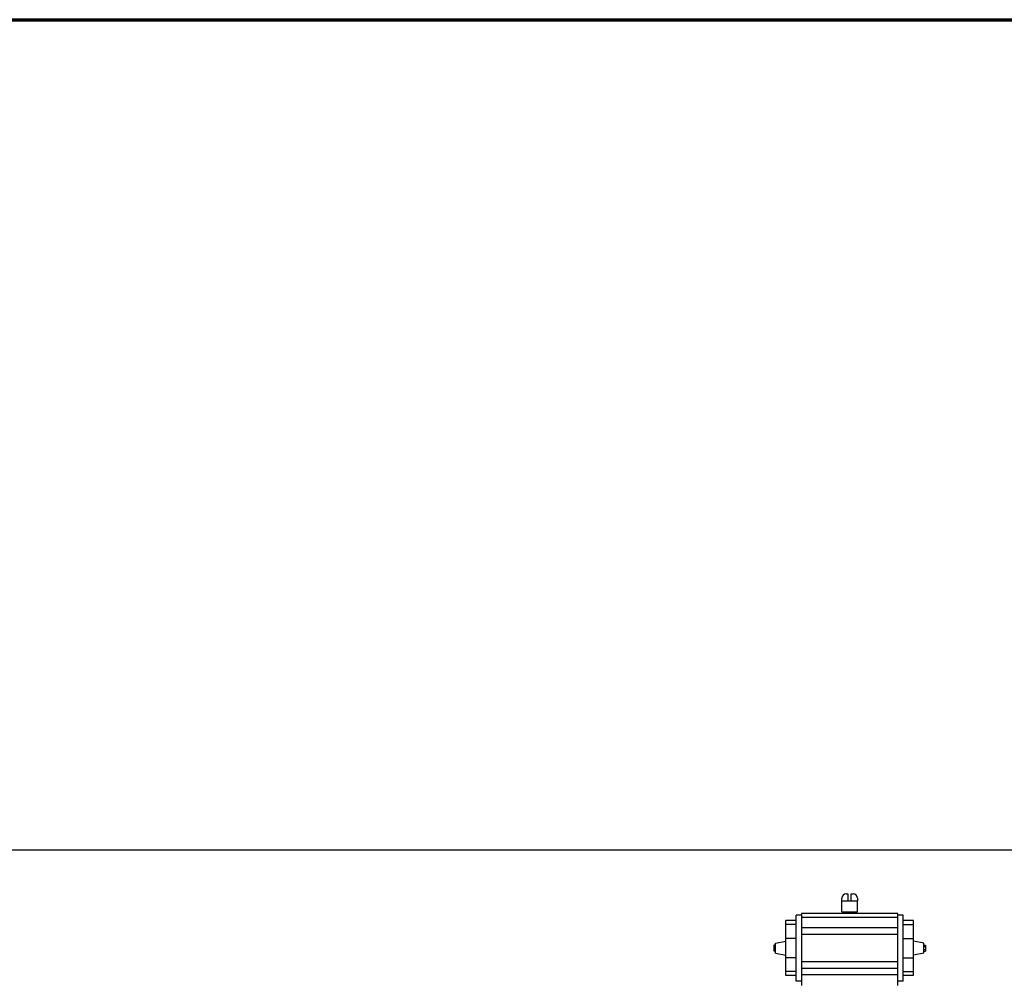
# Model space of a CAD drawing. Header units: inches. Extents: x 24 to 1128, y -69 to 748.
# Tile 335 of 656: x 359 to 430, y 678 to 748. Entities that reach past the tile are written whole.
import ezdxf

# ---------------------------------------------------------------- set-up
doc = ezdxf.new("R2010")
doc.units = ezdxf.units.IN
doc.header["$LTSCALE"] = 32
doc.header["$MEASUREMENT"] = 0
for name, color, linetype, lineweight in [('Border (ANSI)', 7, 'Continuous', 70), ('Dimension (ANSI)', 7, 'Continuous', 25), ('Visible (ANSI)', 7, 'Continuous', 30)]:
    doc.layers.add(name, color=color, linetype=linetype, lineweight=lineweight)
doc.styles.add('Note Text (ANSI)', font='tahoma.ttf')
doc.dimstyles.new('SB Fraction-16 (ANSI)', dxfattribs={"dimscale": 32, "dimtxt": 0.125, "dimasz": 0.098425, "dimexe": 0.125, "dimexo": 0.0625, "dimgap": 0.031496, "dimtad": 0, "dimtih": 1, "dimtoh": 1, "dimdec": 4, "dimrnd": 1e-08, "dimzin": 0, "dimdsep": 46, "dimlunit": 5, "dimtxsty": 'Note Text (ANSI)', "dimcen": 0.09, "dimdle": 0.393701, "dimclrd": 256, "dimclre": 256, "dimclrt": 256, "dimadec": 0, "dimazin": 3, "dimtfac": 0.96, "dimtofl": 0, "dimtmove": 0, "dimatfit": 3, "dimfxl": 1, "dimfrac": 2, "dimtolj": 1, "dimtzin": 12, "dimlwd": -1, "dimlwe": -1, "dimarcsym": 0})

# ---------------------------------------------------------------- blocks, each defined once
blk = doc.blocks.new('Borders SUPERIOR BORDER')
at = {"layer": 'Border (ANSI)'}
blk.add_line((0.75, 23.375), (35.25, 23.375), dxfattribs=at)
blk = doc.blocks.new('*D18')
at = {"layer": 'Defpoints', "color": 0, "transparency": 16777216}
for p in [(496.281, 687.669), (344.474, 549.669), (496.281, 549.669)]:
    blk.add_point(p, dxfattribs=at)
at = {"layer": 'Dimension (ANSI)', "transparency": 16777216}
for p, q in [((494.281, 687.669), (340.474, 687.669)), ((344.474, 684.519), (344.474, 621.768)), ((344.474, 552.818), (344.474, 615.569)), ((494.281, 549.669), (340.474, 549.669))]:
    blk.add_line(p, q, dxfattribs=at)
for points in [[(343.949, 684.519), (344.999, 684.519), (344.474, 687.669)], [(343.949, 552.818), (344.999, 552.818), (344.474, 549.669)]]:
    blk.add_solid(points, dxfattribs=at)
at = {"layer": 'Dimension (ANSI)', "transparency": 16777216, "insert": (340.372, 620.76), "char_height": 4, "attachment_point": 1, "style": 'Note Text (ANSI)'}
blk.add_mtext('\\A1;138', dxfattribs=at)

msp = doc.modelspace()

# ---------------------------------------------------------------- linework, layer by layer
at = {"layer": 'Visible (ANSI)'}
for p, q in [((418.71813, 684.49615), (418.84313, 684.49615)), ((418.84313, 684.49615), (418.84313, 683.99615)), ((419.09313, 683.99615), (419.09313, 684.49615)), ((419.09313, 684.49615), (419.21813, 684.49615)), ((418.40563, 683.99615), (418.40563, 684.18365)), ((418.41114, 683.99615), (418.40563, 683.99615)), ((418.40563, 683.20615), (418.40563, 683.99615)), ((418.41114, 683.99615), (419.52513, 683.99615)), ((419.53063, 683.99615), (419.52513, 683.99615)), ((419.53063, 684.18365), (419.53063, 683.99615)), ((419.53063, 683.20615), (419.53063, 683.99615)), ((415.08813, 678.16449), (415.08813, 682.95781)), ((415.46313, 682.95781), (415.08813, 682.95781)), ((415.46313, 683.08115), (415.46313, 682.79704)), ((422.47313, 683.08115), (415.46313, 683.08115)), ((418.40563, 683.20615), (419.53063, 683.20615)), ((418.46813, 683.08115), (418.46813, 683.20615)), ((419.46813, 683.08115), (419.46813, 683.20615)), ((422.47313, 682.79704), (422.47313, 683.08115)), ((422.84813, 682.95781), (422.47313, 682.95781)), ((422.84813, 678.16449), (422.84813, 682.95781)), ((414.33813, 682.26826), (414.33813, 682.56115)), ((415.08813, 682.56115), (414.33813, 682.56115)), ((414.33813, 681.26826), (414.33813, 682.26826)), ((415.08813, 682.26826), (414.33813, 682.26826)), ((415.46313, 682.79704), (415.46313, 682.50009)), ((422.47313, 682.79704), (415.46313, 682.79704)), ((415.46313, 682.50009), (415.46313, 682.04237)), ((422.47313, 682.50009), (422.47313, 682.79704)), ((422.47313, 682.04237), (422.47313, 682.50009)), ((423.59813, 682.56115), (422.84813, 682.56115)), ((422.84813, 682.26826), (423.59813, 682.26826)), ((423.59813, 682.26826), (423.59813, 682.56115)), ((423.59813, 681.26826), (423.59813, 682.26826)), ((415.46313, 682.04237), (415.46313, 681.56115)), ((422.47313, 682.04237), (415.46313, 682.04237)), ((415.46313, 681.56115), (415.46313, 679.56115)), ((422.47313, 681.56115), (415.46313, 681.56115)), ((422.47313, 681.56115), (422.47313, 682.04237)), ((422.47313, 679.56115), (422.47313, 681.56115)), ((413.58813, 680.9289), (414.33813, 681.06115)), ((413.58813, 680.19339), (413.58813, 680.9289)), ((415.08813, 681.26826), (414.33813, 681.26826)), ((414.33813, 679.85404), (414.33813, 681.26826)), ((422.84813, 681.26826), (423.59813, 681.26826)), ((423.59813, 679.85404), (423.59813, 681.26826)), ((424.34813, 680.9289), (423.59813, 681.06115)), ((424.34813, 680.19339), (424.34813, 680.9289)), ((413.58813, 680.77766), (413.46313, 680.77766)), ((413.46313, 680.77766), (413.46313, 680.6694)), ((413.58813, 680.6694), (413.46313, 680.6694)), ((413.46313, 680.6694), (413.46313, 680.4529)), ((413.58813, 680.4529), (413.46313, 680.4529)), ((413.46313, 680.4529), (413.46313, 680.34464)), ((413.58813, 680.34464), (413.46313, 680.34464)), ((413.58813, 680.19339), (414.33813, 680.06115)), ((424.34813, 680.19339), (423.59813, 680.06115)), ((424.34813, 680.77766), (424.47313, 680.77766)), ((424.34813, 680.6694), (424.47313, 680.6694)), ((424.34813, 680.4529), (424.47313, 680.4529)), ((424.34813, 680.34464), (424.47313, 680.34464)), ((424.47313, 680.77766), (424.47313, 680.6694)), ((424.47313, 680.6694), (424.47313, 680.4529)), ((424.47313, 680.4529), (424.47313, 680.34464)), ((415.08813, 679.85404), (414.33813, 679.85404)), ((414.33813, 678.85404), (414.33813, 679.85404)), ((415.46313, 679.56115), (415.46313, 679.07993)), ((422.47313, 679.56115), (415.46313, 679.56115)), ((422.47313, 679.07993), (422.47313, 679.56115)), ((422.84813, 679.85404), (423.59813, 679.85404)), ((423.59813, 678.85404), (423.59813, 679.85404)), ((415.08813, 678.85404), (414.33813, 678.85404)), ((414.33813, 678.56115), (414.33813, 678.85404)), ((415.46313, 679.07993), (415.46313, 678.62221)), ((422.47313, 679.07993), (415.46313, 679.07993)), ((422.47313, 678.62221), (422.47313, 679.07993)), ((422.84813, 678.85404), (423.59813, 678.85404)), ((423.59813, 678.56115), (423.59813, 678.85404)), ((415.08813, 678.56115), (414.33813, 678.56115)), ((415.46313, 678.16449), (415.08813, 678.16449)), ((415.46313, 678.62221), (415.46313, 678.6195)), ((415.46313, 678.6195), (415.46313, 677.85115)), ((422.47313, 678.6195), (415.46313, 678.6195)), ((422.47313, 678.6195), (422.47313, 678.62221)), ((422.47313, 677.85115), (422.47313, 678.6195)), ((422.84813, 678.16449), (422.47313, 678.16449)), ((423.59813, 678.56115), (422.84813, 678.56115))]:
    msp.add_line(p, q, dxfattribs=at)
for centre, start, end in [((418.71813, 684.18365), 90, 180), ((419.21813, 684.18365), 0, 90)]:
    msp.add_arc(centre, 0.3125, start, end, dxfattribs=at)

# ---------------------------------------------------------------- block references
at = {"xscale": 32, "yscale": 32, "zscale": 32}
msp.add_blockref('Borders SUPERIOR BORDER', (0, 0), dxfattribs=at)

# ---------------------------------------------------------------- dimensions: what is measured, and where the dimension line sits
at = {"layer": 'Dimension (ANSI)'}
dim = msp.add_linear_dim(base=(344.47435, 549.66853), p1=(496.28063, 687.66853), p2=(496.28063, 549.66853), angle=90, dimstyle='SB Fraction-16 (ANSI)', override={"dimgap": 0.031496, "dimdec": 4, "dimtol": 0, "dimlim": 0, "dimtp": 0, "dimtm": 0, "dimtdec": 2, "dimatfit": 1}, dxfattribs=at)
dim.commit()
dim.dimension.update_dxf_attribs({"geometry": '*D18', "text_midpoint": (344.47435, 618.66853), "dimtype": 160})

doc.saveas('drawing.dxf')
